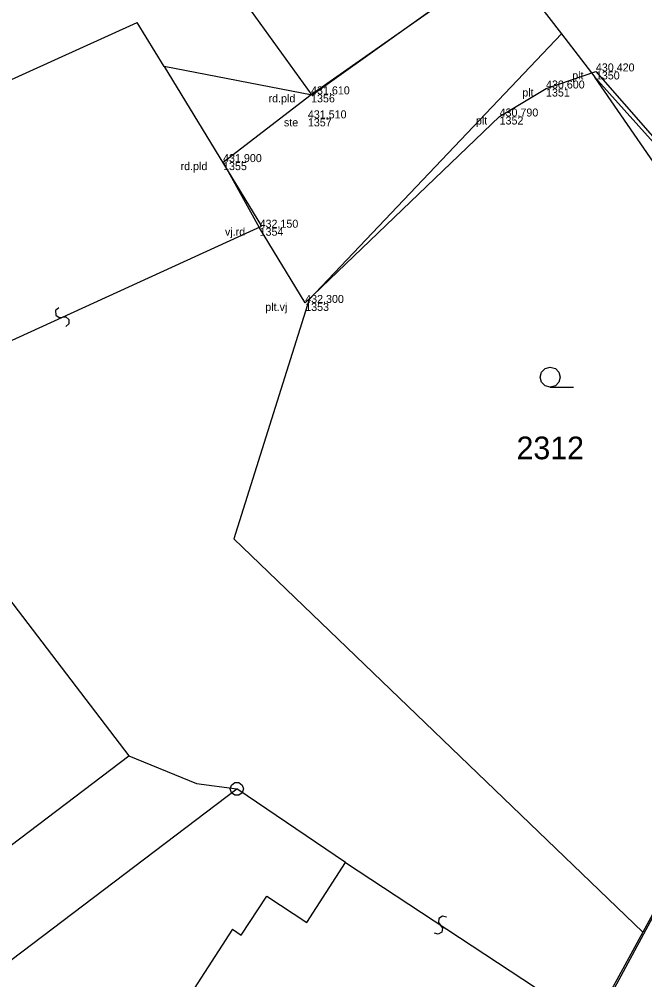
# Model space of a CAD drawing. Extents: x -747792 to -745414, y -1093712 to -1091463.
# Drawn here: x -746662.19 to -746638.73, y -1093002.59 to -1092966.57 of the extents above; entities that cross this region are included whole.
import ezdxf

# ---------------------------------------------------------------- set-up
doc = ezdxf.new("R2010")
doc.units = 0
for name, color, linetype in [('Budovy', 7, 'Continuous'), ('Doplňující texty', 7, 'Continuous'), ('Hladina', 7, 'Continuous'), ('Koleje_dopravní prvky', 7, 'Continuous'), ('Kultury', 7, 'Continuous'), ('Nezařazené objekty', 7, 'Continuous'), ('Popisy objektů_povrchů', 7, 'Continuous'), ('Pracovní_bod PPBP - výška', 7, 'Continuous'), ('Rozhraní ploch', 7, 'Continuous'), ('Stromy_porost', 7, 'Continuous'), ('Výškopis', 7, 'Continuous')]:
    doc.layers.add(name, color=color, linetype=linetype)

msp = doc.modelspace()

# ---------------------------------------------------------------- linework, layer by layer
at = {"layer": 'Budovy'}
msp.add_lwpolyline([(-746642.27, -1092980.37), (-746642.46, -1092980.32), (-746642.595, -1092980.18), (-746642.645, -1092979.995), (-746642.595, -1092979.81), (-746642.46, -1092979.67), (-746642.27, -1092979.62), (-746642.08, -1092979.67), (-746641.945, -1092979.81), (-746641.895, -1092979.995), (-746641.945, -1092980.18), (-746642.08, -1092980.32), (-746642.27, -1092980.37), (-746641.395, -1092980.37)], dxfattribs=at)
at = {"layer": 'Doplňující texty'}
msp.add_lwpolyline([(-746653.945, -1092995.19), (-746653.82, -1092995.285), (-746653.77, -1092995.43), (-746653.82, -1092995.575), (-746653.945, -1092995.67), (-746654.095, -1092995.67), (-746654.22, -1092995.575), (-746654.27, -1092995.43), (-746654.22, -1092995.285), (-746654.095, -1092995.19)], close=True, dxfattribs=at)
msp.add_lwpolyline([(-746654.045, -1092995.43), (-746653.995, -1092995.43)], dxfattribs=at)
at = {"layer": 'Hladina'}
for p, q in [((-746640.56, -1092968.53), (-746640.56, -1092968.53)), ((-746651.24, -1092969.39), (-746651.24, -1092969.39)), ((-746642.43, -1092969.17), (-746642.43, -1092969.17)), ((-746651.36, -1092970.29), (-746651.36, -1092970.29)), ((-746644.17, -1092970.22), (-746644.17, -1092970.22)), ((-746654.54, -1092971.93), (-746654.54, -1092971.93)), ((-746653.17, -1092974.39), (-746653.17, -1092974.39)), ((-746651.46, -1092977.21), (-746651.46, -1092977.21))]:
    msp.add_line(p, q, dxfattribs=at)
at = {"layer": 'Kultury'}
for points in [[(-746656.75, -1092968.35), (-746653.1, -1092974.33)], [(-746668.04, -1092981.15), (-746653.1, -1092974.33)], [(-746660.703, -1092977.389), (-746660.819, -1092977.496), (-746660.809, -1092977.662), (-746660.689, -1092977.756), (-746660.436, -1092977.734), (-746660.323, -1092977.836), (-746660.326, -1092977.997), (-746660.437, -1092978.091)], [(-746649.95, -1092998.19), (-746642.83, -1093002.88)], [(-746646.163, -1093000.236), (-746646.316, -1093000.195), (-746646.451, -1093000.291), (-746646.467, -1093000.443), (-746646.313, -1093000.646), (-746646.34, -1093000.795), (-746646.478, -1093000.878), (-746646.617, -1093000.834)]]:
    msp.add_lwpolyline(points, dxfattribs=at)
at = {"layer": 'Nezařazené objekty'}
for points in [[(-746651.46, -1092977.21), (-746644.17, -1092970.22), (-746642.43, -1092969.17), (-746640.56, -1092968.53), (-746629.31, -1092981.37), (-746637.18, -1092997.91)], [(-746654.54, -1092971.93), (-746651.24, -1092969.39)]]:
    msp.add_lwpolyline(points, dxfattribs=at)
at = {"layer": 'Popisy objektů_povrchů'}
for points in [[(-746651.24, -1092969.39), (-746645.09, -1092965.07)], [(-746653.17, -1092974.39), (-746654.54, -1092971.93)]]:
    msp.add_lwpolyline(points, dxfattribs=at)
at = {"layer": 'Pracovní_bod PPBP - výška'}
for points in [[(-746651.46, -1092977.21), (-746653.17, -1092974.39)], [(-746637.18, -1092997.91), (-746640.12, -1093003.37)]]:
    msp.add_lwpolyline(points, dxfattribs=at)
at = {"layer": 'Stromy_porost'}
for points in [[(-746651.2, -1092969.42), (-746668.44, -1092945.56)], [(-746645.02, -1092965.01), (-746651.2, -1092969.42)], [(-746642.89, -1092965.77), (-746641.85, -1092967.12)], [(-746679.53, -1092976.56), (-746657.76, -1092966.69)], [(-746656.75, -1092968.35), (-746657.76, -1092966.69)], [(-746641.85, -1092967.12), (-746651.31, -1092977.08)], [(-746641.85, -1092967.12), (-746640.6, -1092968.74)], [(-746651.2, -1092969.42), (-746656.75, -1092968.35)], [(-746633.98, -1092978.34), (-746640.6, -1092968.74)], [(-746640.6, -1092968.74), (-746629.27, -1092981.35)], [(-746651.31, -1092977.08), (-746654.14, -1092986.05)], [(-746668.04, -1092981.15), (-746658.08, -1092994.19)], [(-746638.8, -1093000.8), (-746654.14, -1092986.05)], [(-746663.17, -1092998.05), (-746658.08, -1092994.19)], [(-746658.08, -1092994.19), (-746655.54, -1092995.23)], [(-746655.54, -1092995.23), (-746654.02, -1092995.43)], [(-746664.79, -1093003.58), (-746654.02, -1092995.43)], [(-746649.95, -1092998.19), (-746654.02, -1092995.43)], [(-746651.4, -1093000.44), (-746649.95, -1092998.19)], [(-746637.33, -1092998.1), (-746638.8, -1093000.8)], [(-746653.86, -1093000.91), (-746652.9, -1092999.45)], [(-746652.9, -1092999.45), (-746651.4, -1093000.44)], [(-746654.19, -1093000.69), (-746656.15, -1093003.72)], [(-746654.19, -1093000.69), (-746653.86, -1093000.91)], [(-746638.8, -1093000.8), (-746642.9, -1093008.31)]]:
    msp.add_lwpolyline(points, dxfattribs=at)

# ---------------------------------------------------------------- texts
at = {"layer": 'Koleje_dopravní prvky'}
msp.add_text('2312', height=0.85, dxfattribs=at).set_placement((-746643.535, -1092983.07))
at = {"layer": 'Rozhraní ploch'}
for s, p in [(' plt', (-746641.559, -1092968.83)), ('1350', (-746640.56, -1092968.83)), (' rd.pld', (-746652.945, -1092969.69)), ('1356', (-746651.24, -1092969.69)), (' plt', (-746643.429, -1092969.47)), ('1351', (-746642.43, -1092969.47)), (' ste', (-746652.369, -1092970.59)), ('1357', (-746651.36, -1092970.59)), (' plt', (-746645.169, -1092970.52)), ('1352', (-746644.17, -1092970.52)), (' rd.pld', (-746656.245, -1092972.23)), ('1355', (-746654.54, -1092972.23)), (' vj.rd', (-746654.58, -1092974.69)), ('1354', (-746653.17, -1092974.69)), (' plt.vj', (-746653.068, -1092977.51)), ('1353', (-746651.46, -1092977.51))]:
    msp.add_text(s, height=0.3, dxfattribs=at).set_placement(p)
at = {"layer": 'Výškopis'}
for s, p in [('430,420', (-746640.56, -1092968.53)), ('431,610', (-746651.24, -1092969.39)), ('430,600', (-746642.43, -1092969.17)), ('431,510', (-746651.36, -1092970.29)), ('430,790', (-746644.17, -1092970.22)), ('431,900', (-746654.54, -1092971.93)), ('432,150', (-746653.17, -1092974.39)), ('432,300', (-746651.46, -1092977.21))]:
    msp.add_text(s, height=0.3, dxfattribs=at).set_placement(p)

doc.saveas('drawing.dxf')
